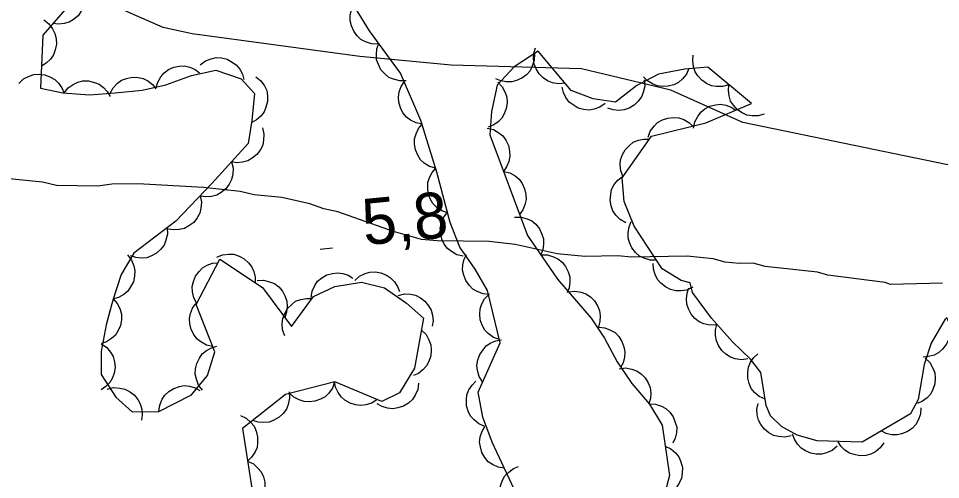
# Model space of a CAD drawing. Extents: x 336540 to 340074, y 5572036 to 5573747.
# Drawn here: x 336901.8 to 336961.8, y 5572738.3 to 5572768.3 of the extents above; entities that cross this region are included whole.
import ezdxf

# ---------------------------------------------------------------- set-up
doc = ezdxf.new("R2010")
doc.units = 0
for name, color, linetype in [('Niveau 2', 7, 'Continuous'), ('Niveau 3', 7, 'Continuous'), ('Niveau 44', 7, 'Continuous')]:
    doc.layers.add(name, color=color, linetype=linetype)

msp = doc.modelspace()

# ---------------------------------------------------------------- linework, layer by layer
at = {"layer": 'Niveau 2'}
for points in [[(337020.9, 5572757.26), (337010.61, 5572756.56), (336996.74, 5572756.35), (336991.8, 5572756.94), (336980.81, 5572757.07), (336970.29, 5572757.56), (336967.02, 5572758.39), (336962.78, 5572758.7), (336948.93, 5572761.55), (336944.25, 5572763.67), (336938.43, 5572765.06), (336929.95, 5572765.3), (336924.01, 5572765.85), (336913.11, 5572767.33), (336911.22, 5572767.74), (336907.75, 5572769.25), (336904.41, 5572771.8), (336903.68, 5572772.78), (336892.75, 5572777.83)], [(336961.9, 5572751.11), (336958.52, 5572751.03), (336958.18, 5572751.14), (336954.45, 5572751.62), (336953.77, 5572751.83), (336950.38, 5572752.2), (336949.59, 5572752.41), (336948.69, 5572752.39), (336947.78, 5572752.48), (336946.99, 5572752.69), (336945.3, 5572752.87), (336941.69, 5572752.79), (336940.79, 5572752.88), (336938.65, 5572752.84), (336936.84, 5572753.02), (336934.12, 5572753.63), (336932.43, 5572753.82), (336929.04, 5572753.86), (336928.03, 5572753.95), (336926.21, 5572754.47), (336922.58, 5572755.74), (336921.67, 5572755.94), (336920.76, 5572756.26), (336918.95, 5572756.67), (336917.14, 5572756.85), (336916.23, 5572757.06), (336913.86, 5572757.34), (336909.57, 5572757.58), (336907.88, 5572757.54), (336906.98, 5572757.41), (336904.28, 5572757.46), (336903.37, 5572757.67), (336896.25, 5572758.4)]]:
    msp.add_lwpolyline(points, dxfattribs=at)
at = {"layer": 'Niveau 3'}
msp.add_line((336921.44, 5572753.33), (336922.24, 5572753.41), dxfattribs=at)
at = {"layer": 'Niveau 44'}
for points in [[(336934.04, 5572737.75), (336932.63, 5572740.76), (336932.02, 5572742.4), (336931.7, 5572744.02), (336933.14, 5572747.23), (336932.31, 5572750.62), (336931.51, 5572752.02), (336930.51, 5572753.46), (336929.9, 5572755.05), (336929.03, 5572758.32), (336927.98, 5572761.68), (336926.66, 5572764.78), (336924.65, 5572767.53), (336922, 5572771.83)], [(336905.75, 5572769.96), (336903.41, 5572767.24), (336903.25, 5572763.8), (336904.7, 5572763.49), (336906.44, 5572763.36), (336908.11, 5572763.49), (336909.86, 5572763.67), (336911.41, 5572764.02), (336913.06, 5572764.61), (336914.65, 5572764.97), (336916.3, 5572764.41), (336917.16, 5572763.44), (336917, 5572761.69), (336916.75, 5572760.19), (336914.4, 5572757.59), (336912.04, 5572755.14), (336909.31, 5572753.05), (336908.5, 5572751.67), (336907.96, 5572750), (336907.53, 5572748.39), (336907.2, 5572746.67), (336907.2, 5572745.17), (336908.15, 5572743.7), (336909.22, 5572742.73), (336910.95, 5572742.76)], [(336906.01, 5572770.27), (336906.12, 5572769.86), (336906.11, 5572769.46), (336906.06, 5572769.13), (336905.9, 5572768.81), (336905.69, 5572768.51), (336905.39, 5572768.27), (336905.12, 5572768.09), (336904.78, 5572767.99), (336904.41, 5572767.95), (336904.06, 5572767.99)], [(336925.19, 5572766.66), (336924.77, 5572766.67), (336924.39, 5572766.81), (336924.09, 5572766.96), (336923.84, 5572767.2), (336923.62, 5572767.5), (336923.47, 5572767.85), (336923.38, 5572768.17), (336923.39, 5572768.52), (336923.47, 5572768.88), (336923.61, 5572769.21)], [(336903.46, 5572768.23), (336903.79, 5572767.98), (336904.03, 5572767.65), (336904.19, 5572767.36), (336904.26, 5572767.02), (336904.28, 5572766.65), (336904.2, 5572766.28), (336904.1, 5572765.97), (336903.89, 5572765.68), (336903.62, 5572765.42), (336903.32, 5572765.23)], [(336927.03, 5572764.28), (336926.61, 5572764.26), (336926.21, 5572764.37), (336925.91, 5572764.49), (336925.64, 5572764.72), (336925.39, 5572764.99), (336925.22, 5572765.34), (336925.11, 5572765.64), (336925.09, 5572765.99), (336925.13, 5572766.36), (336925.26, 5572766.7)], [(336937.35, 5572764.11), (336936.94, 5572764.07), (336936.54, 5572764.15), (336936.23, 5572764.26), (336935.94, 5572764.46), (336935.68, 5572764.72), (336935.49, 5572765.05), (336935.35, 5572765.35), (336935.31, 5572765.7), (336935.33, 5572766.07), (336935.43, 5572766.42)], [(336913.64, 5572765.31), (336913.97, 5572765.57), (336914.35, 5572765.71), (336914.67, 5572765.78), (336915.02, 5572765.76), (336915.38, 5572765.67), (336915.72, 5572765.49), (336915.99, 5572765.3), (336916.21, 5572765.02), (336916.38, 5572764.7), (336916.48, 5572764.35)], [(336962.1, 5572748.81), (336961.17, 5572747.21), (336960.71, 5572745.82), (336960.32, 5572743.54), (336959.82, 5572742.6), (336956.68, 5572740.77), (336953.75, 5572740.86), (336952.46, 5572741.21), (336951.44, 5572741.78), (336950.73, 5572742.47), (336950.43, 5572743.15), (336950.09, 5572745.29), (336949.42, 5572746.16), (336948.26, 5572747.28), (336946.88, 5572748.82), (336945.64, 5572750.5), (336945.5, 5572751.13), (336944.92, 5572751.29), (336943.67, 5572752.04), (336941.86, 5572754.81), (336941.2, 5572756.43), (336941.08, 5572757.95), (336942.99, 5572760.67), (336946.52, 5572761.53), (336949.48, 5572762.8), (336946.64, 5572765.15), (336945.15, 5572765.03), (336943.43, 5572764.71), (336942.03, 5572763.96), (336940.65, 5572762.88), (336939.19, 5572763.09), (336937.75, 5572763.64), (336935.62, 5572766.19), (336934.05, 5572765.18), (336932.95, 5572763.99), (336932.58, 5572762.28), (336932.47, 5572760.75), (336934.91, 5572754.21), (336936.88, 5572751.37), (336939.06, 5572748.82), (336939.92, 5572747.53), (336940.76, 5572745.99), (336941.71, 5572744.57), (336942.85, 5572743.23), (336943.67, 5572741.87), (336944.16, 5572738.6), (336943.68, 5572736.8)], [(336935.37, 5572766.03), (336935.36, 5572765.61), (336935.23, 5572765.23), (336935.09, 5572764.93), (336934.85, 5572764.67), (336934.56, 5572764.44), (336934.21, 5572764.29), (336933.9, 5572764.2), (336933.54, 5572764.2), (336933.18, 5572764.27), (336932.85, 5572764.41)], [(336948.01, 5572764.02), (336947.61, 5572763.9), (336947.2, 5572763.9), (336946.88, 5572763.95), (336946.56, 5572764.1), (336946.25, 5572764.31), (336946, 5572764.6), (336945.82, 5572764.86), (336945.71, 5572765.2), (336945.67, 5572765.57), (336945.7, 5572765.93)], [(336910.76, 5572763.79), (336910.87, 5572764.19), (336911.08, 5572764.54), (336911.29, 5572764.8), (336911.58, 5572765), (336911.91, 5572765.15), (336912.29, 5572765.22), (336912.61, 5572765.24), (336912.96, 5572765.16), (336913.3, 5572765.01), (336913.59, 5572764.8)], [(336901.85, 5572764.1), (336902.15, 5572764.39), (336902.51, 5572764.57), (336902.82, 5572764.68), (336903.17, 5572764.7), (336903.54, 5572764.65), (336903.9, 5572764.51), (336904.18, 5572764.36), (336904.43, 5572764.11), (336904.64, 5572763.81), (336904.78, 5572763.47)], [(336917.26, 5572764.54), (336917.58, 5572764.28), (336917.81, 5572763.94), (336917.96, 5572763.64), (336918.01, 5572763.3), (336918.01, 5572762.93), (336917.91, 5572762.56), (336917.8, 5572762.25), (336917.58, 5572761.98), (336917.3, 5572761.73), (336916.99, 5572761.56)], [(336945.42, 5572765.08), (336945.25, 5572764.7), (336944.99, 5572764.39), (336944.74, 5572764.17), (336944.43, 5572764.02), (336944.07, 5572763.92), (336943.69, 5572763.91), (336943.36, 5572763.94), (336943.04, 5572764.08), (336942.72, 5572764.28), (336942.47, 5572764.53)], [(336904.78, 5572763.48), (336905.04, 5572763.81), (336905.37, 5572764.04), (336905.67, 5572764.19), (336906.01, 5572764.26), (336906.38, 5572764.26), (336906.76, 5572764.17), (336907.06, 5572764.06), (336907.34, 5572763.84), (336907.59, 5572763.57), (336907.77, 5572763.26)], [(336907.77, 5572763.46), (336907.97, 5572763.82), (336908.26, 5572764.11), (336908.52, 5572764.31), (336908.85, 5572764.43), (336909.21, 5572764.5), (336909.6, 5572764.48), (336909.92, 5572764.42), (336910.23, 5572764.26), (336910.53, 5572764.04), (336910.76, 5572763.76)], [(336928.08, 5572761.45), (336927.67, 5572761.53), (336927.31, 5572761.72), (336927.04, 5572761.91), (336926.82, 5572762.19), (336926.65, 5572762.52), (336926.56, 5572762.89), (336926.52, 5572763.21), (336926.58, 5572763.56), (336926.71, 5572763.91), (336926.9, 5572764.21)], [(336932.99, 5572764.18), (336933.28, 5572763.88), (336933.46, 5572763.51), (336933.57, 5572763.2), (336933.59, 5572762.85), (336933.54, 5572762.48), (336933.4, 5572762.13), (336933.25, 5572761.84), (336932.99, 5572761.59), (336932.69, 5572761.38), (336932.36, 5572761.25)], [(336942.51, 5572764.34), (336942.54, 5572763.92), (336942.45, 5572763.52), (336942.33, 5572763.22), (336942.12, 5572762.94), (336941.85, 5572762.68), (336941.52, 5572762.5), (336941.21, 5572762.38), (336940.86, 5572762.35), (336940.49, 5572762.38), (336940.15, 5572762.49)], [(336950.32, 5572762.1), (336949.92, 5572761.99), (336949.52, 5572761.99), (336949.19, 5572762.04), (336948.87, 5572762.18), (336948.57, 5572762.39), (336948.31, 5572762.68), (336948.13, 5572762.95), (336948.03, 5572763.29), (336947.98, 5572763.66), (336948.01, 5572764.02)], [(336939.98, 5572762.79), (336939.63, 5572762.55), (336939.25, 5572762.42), (336938.92, 5572762.36), (336938.57, 5572762.4), (336938.22, 5572762.5), (336937.89, 5572762.7), (336937.62, 5572762.89), (336937.42, 5572763.18), (336937.25, 5572763.51), (336937.17, 5572763.86)], [(336945.72, 5572761.19), (336945.8, 5572761.6), (336945.99, 5572761.96), (336946.18, 5572762.23), (336946.45, 5572762.44), (336946.78, 5572762.62), (336947.15, 5572762.71), (336947.48, 5572762.75), (336947.82, 5572762.69), (336948.17, 5572762.56), (336948.47, 5572762.37)], [(336942.76, 5572760.61), (336942.9, 5572761), (336943.15, 5572761.33), (336943.38, 5572761.56), (336943.69, 5572761.73), (336944.04, 5572761.85), (336944.42, 5572761.88), (336944.75, 5572761.86), (336945.08, 5572761.75), (336945.4, 5572761.57), (336945.67, 5572761.32)], [(336917.68, 5572761.22), (336917.78, 5572760.81), (336917.76, 5572760.41), (336917.7, 5572760.08), (336917.53, 5572759.77), (336917.31, 5572759.48), (336917.01, 5572759.24), (336916.73, 5572759.06), (336916.39, 5572758.98), (336916.02, 5572758.94), (336915.67, 5572758.99)], [(336928.95, 5572758.58), (336928.55, 5572758.7), (336928.21, 5572758.92), (336927.96, 5572759.14), (336927.78, 5572759.44), (336927.63, 5572759.78), (336927.58, 5572760.16), (336927.57, 5572760.49), (336927.67, 5572760.82), (336927.83, 5572761.16), (336928.05, 5572761.44)], [(336932.3, 5572761.2), (336932.71, 5572761.1), (336933.06, 5572760.89), (336933.32, 5572760.69), (336933.52, 5572760.4), (336933.68, 5572760.07), (336933.75, 5572759.69), (336933.78, 5572759.36), (336933.7, 5572759.02), (336933.56, 5572758.68), (336933.35, 5572758.38)], [(336941.13, 5572758.02), (336940.98, 5572758.41), (336940.95, 5572758.81), (336940.97, 5572759.14), (336941.09, 5572759.47), (336941.28, 5572759.79), (336941.55, 5572760.07), (336941.8, 5572760.27), (336942.13, 5572760.4), (336942.49, 5572760.48), (336942.85, 5572760.47)], [(336915.67, 5572758.99), (336915.77, 5572758.59), (336915.75, 5572758.18), (336915.68, 5572757.86), (336915.52, 5572757.54), (336915.3, 5572757.25), (336915, 5572757.01), (336914.72, 5572756.84), (336914.38, 5572756.75), (336914.01, 5572756.72), (336913.66, 5572756.77)], [(336929.73, 5572755.68), (336929.34, 5572755.82), (336929.01, 5572756.06), (336928.77, 5572756.29), (336928.6, 5572756.59), (336928.47, 5572756.94), (336928.43, 5572757.32), (336928.44, 5572757.65), (336928.55, 5572757.98), (336928.72, 5572758.31), (336928.96, 5572758.58)], [(336933.35, 5572758.38), (336933.76, 5572758.29), (336934.11, 5572758.08), (336934.37, 5572757.88), (336934.57, 5572757.59), (336934.73, 5572757.25), (336934.8, 5572756.88), (336934.83, 5572756.55), (336934.75, 5572756.21), (336934.61, 5572755.87), (336934.4, 5572755.57)], [(336941.31, 5572755.04), (336940.95, 5572755.25), (336940.67, 5572755.54), (336940.47, 5572755.81), (336940.36, 5572756.14), (336940.3, 5572756.51), (336940.33, 5572756.89), (336940.39, 5572757.21), (336940.56, 5572757.52), (336940.79, 5572757.81), (336941.07, 5572758.03)], [(336913.63, 5572756.79), (336913.72, 5572756.38), (336913.68, 5572755.98), (336913.61, 5572755.66), (336913.44, 5572755.35), (336913.21, 5572755.06), (336912.9, 5572754.83), (336912.62, 5572754.67), (336912.27, 5572754.59), (336911.9, 5572754.57), (336911.55, 5572754.63)], [(336930.74, 5572752.86), (336930.33, 5572752.95), (336929.98, 5572753.16), (336929.72, 5572753.36), (336929.51, 5572753.64), (336929.35, 5572753.98), (336929.28, 5572754.35), (336929.25, 5572754.68), (336929.32, 5572755.02), (336929.46, 5572755.37), (336929.67, 5572755.66)], [(336934.08, 5572755.41), (336934.5, 5572755.41), (336934.89, 5572755.3), (336935.19, 5572755.16), (336935.46, 5572754.94), (336935.69, 5572754.65), (336935.86, 5572754.3), (336935.96, 5572754), (336935.97, 5572753.64), (336935.92, 5572753.28), (336935.79, 5572752.94)], [(336943.31, 5572752.6), (336942.89, 5572752.6), (336942.5, 5572752.73), (336942.2, 5572752.87), (336941.94, 5572753.11), (336941.71, 5572753.4), (336941.56, 5572753.75), (336941.46, 5572754.06), (336941.46, 5572754.41), (336941.53, 5572754.78), (336941.66, 5572755.11)], [(336911.48, 5572754.71), (336911.5, 5572754.29), (336911.41, 5572753.9), (336911.29, 5572753.59), (336911.07, 5572753.31), (336910.8, 5572753.06), (336910.46, 5572752.88), (336910.16, 5572752.76), (336909.81, 5572752.74), (336909.44, 5572752.77), (336909.1, 5572752.89)], [(336908.91, 5572752.94), (336909.17, 5572752.61), (336909.31, 5572752.23), (336909.39, 5572751.91), (336909.37, 5572751.56), (336909.29, 5572751.2), (336909.11, 5572750.86), (336908.93, 5572750.58), (336908.66, 5572750.36), (336908.33, 5572750.18), (336907.99, 5572750.08)], [(336910.95, 5572742.76), (336913.07, 5572743.85), (336914.1, 5572745.11), (336914.59, 5572746.63), (336913.37, 5572749.71), (336914.92, 5572752.66), (336917.68, 5572750.83), (336919.57, 5572748.28), (336921, 5572750.25), (336922.39, 5572750.89), (336924.12, 5572751.17), (336925.61, 5572750.8), (336927.06, 5572749.81), (336928.15, 5572748.82), (336927.58, 5572745.57), (336926.59, 5572743.98), (336925.45, 5572743.41), (336922.39, 5572744.68), (336919.19, 5572743.86), (336916.38, 5572741.65), (336917.14, 5572736.8)], [(336914.71, 5572752.8), (336915.09, 5572752.96), (336915.5, 5572753), (336915.83, 5572752.99), (336916.16, 5572752.87), (336916.49, 5572752.7), (336916.77, 5572752.43), (336916.98, 5572752.19), (336917.12, 5572751.86), (336917.21, 5572751.5), (336917.21, 5572751.14)], [(336932.45, 5572750.38), (336932.03, 5572750.41), (336931.65, 5572750.56), (336931.36, 5572750.72), (336931.12, 5572750.97), (336930.91, 5572751.27), (336930.77, 5572751.63), (336930.69, 5572751.95), (336930.72, 5572752.3), (336930.8, 5572752.66), (336930.96, 5572752.98)], [(336935.79, 5572752.94), (336936.21, 5572752.95), (336936.6, 5572752.83), (336936.9, 5572752.7), (336937.17, 5572752.47), (336937.4, 5572752.19), (336937.57, 5572751.84), (336937.67, 5572751.53), (336937.68, 5572751.18), (336937.63, 5572750.81), (336937.5, 5572750.48)], [(336913.41, 5572749.78), (336913.21, 5572750.15), (336913.13, 5572750.55), (336913.11, 5572750.88), (336913.19, 5572751.22), (336913.33, 5572751.56), (336913.56, 5572751.86), (336913.79, 5572752.1), (336914.09, 5572752.27), (336914.44, 5572752.4), (336914.8, 5572752.44)], [(336945.67, 5572750.84), (336945.29, 5572750.66), (336944.89, 5572750.61), (336944.56, 5572750.6), (336944.22, 5572750.7), (336943.89, 5572750.86), (336943.6, 5572751.11), (336943.37, 5572751.35), (336943.22, 5572751.67), (336943.12, 5572752.02), (336943.1, 5572752.38)], [(336920.84, 5572750.18), (336920.91, 5572750.59), (336921.09, 5572750.95), (336921.27, 5572751.23), (336921.55, 5572751.45), (336921.87, 5572751.64), (336922.24, 5572751.74), (336922.56, 5572751.79), (336922.91, 5572751.73), (336923.26, 5572751.62), (336923.57, 5572751.43)], [(336923.68, 5572751.28), (336923.99, 5572751.56), (336924.36, 5572751.73), (336924.67, 5572751.83), (336925.02, 5572751.84), (336925.39, 5572751.78), (336925.74, 5572751.63), (336926.02, 5572751.46), (336926.26, 5572751.2), (336926.46, 5572750.89), (336926.59, 5572750.56)], [(336917.34, 5572751.28), (336917.76, 5572751.3), (336918.15, 5572751.2), (336918.46, 5572751.08), (336918.74, 5572750.86), (336918.98, 5572750.58), (336919.15, 5572750.24), (336919.27, 5572749.93), (336919.29, 5572749.58), (336919.25, 5572749.21), (336919.13, 5572748.87)], [(336947.2, 5572748.39), (336946.78, 5572748.37), (336946.39, 5572748.47), (336946.08, 5572748.59), (336945.81, 5572748.81), (336945.57, 5572749.09), (336945.39, 5572749.43), (336945.28, 5572749.74), (336945.26, 5572750.09), (336945.3, 5572750.46), (336945.42, 5572750.8)], [(336926.51, 5572750.31), (336926.91, 5572750.41), (336927.32, 5572750.39), (336927.64, 5572750.33), (336927.96, 5572750.16), (336928.25, 5572749.94), (336928.49, 5572749.64), (336928.66, 5572749.36), (336928.75, 5572749.02), (336928.78, 5572748.65), (336928.73, 5572748.3)], [(336933.09, 5572747.44), (336932.7, 5572747.58), (336932.37, 5572747.83), (336932.14, 5572748.06), (336931.97, 5572748.37), (336931.85, 5572748.72), (336931.83, 5572749.1), (336931.84, 5572749.43), (336931.95, 5572749.76), (336932.13, 5572750.08), (336932.38, 5572750.35)], [(336937.59, 5572750.54), (336938, 5572750.59), (336938.4, 5572750.52), (336938.72, 5572750.41), (336939.01, 5572750.21), (336939.27, 5572749.95), (336939.47, 5572749.63), (336939.6, 5572749.33), (336939.65, 5572748.98), (336939.63, 5572748.61), (336939.54, 5572748.26)], [(336907.98, 5572750.08), (336908.26, 5572749.77), (336908.42, 5572749.4), (336908.52, 5572749.08), (336908.51, 5572748.73), (336908.45, 5572748.36), (336908.29, 5572748.02), (336908.13, 5572747.73), (336907.86, 5572747.5), (336907.55, 5572747.3), (336907.21, 5572747.18)], [(336914.45, 5572746.99), (336914.04, 5572747.08), (336913.68, 5572747.28), (336913.42, 5572747.48), (336913.21, 5572747.77), (336913.05, 5572748.1), (336912.97, 5572748.47), (336912.93, 5572748.8), (336913, 5572749.14), (336913.14, 5572749.49), (336913.34, 5572749.78)], [(336919.14, 5572747.68), (336918.99, 5572748.07), (336918.97, 5572748.48), (336919, 5572748.81), (336919.13, 5572749.14), (336919.32, 5572749.45), (336919.59, 5572749.72), (336919.84, 5572749.93), (336920.17, 5572750.05), (336920.54, 5572750.12), (336920.9, 5572750.11)], [(336949.24, 5572746.18), (336948.83, 5572746.13), (336948.43, 5572746.19), (336948.11, 5572746.29), (336947.82, 5572746.48), (336947.55, 5572746.73), (336947.34, 5572747.06), (336947.2, 5572747.35), (336947.15, 5572747.7), (336947.15, 5572748.07), (336947.24, 5572748.42)], [(336962.15, 5572748.9), (336962.33, 5572748.52), (336962.39, 5572748.12), (336962.4, 5572747.79), (336962.31, 5572747.45), (336962.15, 5572747.11), (336961.91, 5572746.82), (336961.67, 5572746.59), (336961.36, 5572746.43), (336961, 5572746.33), (336960.64, 5572746.3)], [(336928.02, 5572748.05), (336928.32, 5572747.76), (336928.51, 5572747.41), (336928.63, 5572747.1), (336928.66, 5572746.75), (336928.63, 5572746.38), (336928.5, 5572746.02), (336928.36, 5572745.72), (336928.12, 5572745.47), (336927.83, 5572745.24), (336927.5, 5572745.1)], [(336939.53, 5572748.25), (336939.94, 5572748.21), (336940.32, 5572748.05), (336940.61, 5572747.89), (336940.85, 5572747.63), (336941.05, 5572747.32), (336941.18, 5572746.96), (336941.25, 5572746.64), (336941.22, 5572746.29), (336941.13, 5572745.93), (336940.97, 5572745.61)], [(336907.2, 5572747.17), (336907.55, 5572746.94), (336907.8, 5572746.62), (336907.97, 5572746.34), (336908.06, 5572746), (336908.1, 5572745.63), (336908.03, 5572745.26), (336907.94, 5572744.94), (336907.75, 5572744.65), (336907.5, 5572744.38), (336907.2, 5572744.17)], [(336932, 5572744.69), (336931.78, 5572745.04), (336931.67, 5572745.43), (336931.63, 5572745.76), (336931.69, 5572746.11), (336931.81, 5572746.46), (336932.03, 5572746.78), (336932.23, 5572747.03), (336932.53, 5572747.22), (336932.87, 5572747.36), (336933.23, 5572747.42)], [(336913.79, 5572744.15), (336913.53, 5572744.48), (336913.39, 5572744.86), (336913.31, 5572745.18), (336913.33, 5572745.53), (336913.41, 5572745.89), (336913.59, 5572746.23), (336913.77, 5572746.5), (336914.04, 5572746.72), (336914.36, 5572746.9), (336914.71, 5572747)], [(336950.37, 5572743.55), (336949.99, 5572743.73), (336949.69, 5572744), (336949.47, 5572744.25), (336949.33, 5572744.57), (336949.24, 5572744.93), (336949.24, 5572745.31), (336949.28, 5572745.64), (336949.43, 5572745.96), (336949.63, 5572746.27), (336949.9, 5572746.51)], [(336960.78, 5572746.23), (336961.08, 5572745.94), (336961.28, 5572745.58), (336961.4, 5572745.28), (336961.43, 5572744.93), (336961.4, 5572744.56), (336961.28, 5572744.2), (336961.14, 5572743.9), (336960.9, 5572743.64), (336960.6, 5572743.42), (336960.27, 5572743.27)], [(336940.88, 5572745.54), (336941.3, 5572745.59), (336941.7, 5572745.52), (336942.01, 5572745.41), (336942.3, 5572745.21), (336942.56, 5572744.95), (336942.76, 5572744.62), (336942.89, 5572744.33), (336942.94, 5572743.98), (336942.92, 5572743.61), (336942.82, 5572743.26)], [(336932.14, 5572741.79), (336931.75, 5572741.96), (336931.44, 5572742.22), (336931.22, 5572742.46), (336931.07, 5572742.78), (336930.96, 5572743.13), (336930.95, 5572743.51), (336930.98, 5572743.84), (336931.11, 5572744.17), (336931.31, 5572744.48), (336931.56, 5572744.74)], [(336907.59, 5572744.21), (336908, 5572744.31), (336908.4, 5572744.28), (336908.73, 5572744.22), (336909.04, 5572744.06), (336909.33, 5572743.84), (336909.57, 5572743.53), (336909.74, 5572743.26), (336909.83, 5572742.92), (336909.86, 5572742.55), (336909.81, 5572742.19)], [(336910.95, 5572742.76), (336911, 5572743.17), (336911.16, 5572743.55), (336911.34, 5572743.83), (336911.6, 5572744.06), (336911.91, 5572744.26), (336912.28, 5572744.38), (336912.59, 5572744.44), (336912.94, 5572744.4), (336913.3, 5572744.3), (336913.62, 5572744.13)], [(336922.37, 5572744.68), (336922.23, 5572744.28), (336921.99, 5572743.96), (336921.76, 5572743.72), (336921.45, 5572743.55), (336921.1, 5572743.42), (336920.72, 5572743.39), (336920.39, 5572743.4), (336920.06, 5572743.52), (336919.73, 5572743.69), (336919.46, 5572743.93)], [(336925.14, 5572743.54), (336924.79, 5572743.31), (336924.4, 5572743.19), (336924.08, 5572743.14), (336923.73, 5572743.19), (336923.38, 5572743.3), (336923.05, 5572743.5), (336922.8, 5572743.71), (336922.6, 5572744), (336922.44, 5572744.34), (336922.37, 5572744.69)], [(336927.84, 5572744.6), (336927.78, 5572744.19), (336927.61, 5572743.82), (336927.44, 5572743.54), (336927.17, 5572743.31), (336926.86, 5572743.11), (336926.49, 5572743), (336926.17, 5572742.94), (336925.82, 5572742.98), (336925.47, 5572743.08), (336925.15, 5572743.26)], [(336919.41, 5572744.04), (336919.44, 5572743.62), (336919.35, 5572743.22), (336919.24, 5572742.91), (336919.03, 5572742.63), (336918.76, 5572742.38), (336918.42, 5572742.2), (336918.12, 5572742.07), (336917.77, 5572742.04), (336917.4, 5572742.07), (336917.05, 5572742.18)], [(336942.83, 5572743.26), (336943.25, 5572743.24), (336943.63, 5572743.1), (336943.92, 5572742.95), (336944.17, 5572742.71), (336944.39, 5572742.41), (336944.53, 5572742.05), (336944.62, 5572741.74), (336944.61, 5572741.38), (336944.53, 5572741.02), (336944.38, 5572740.69)], [(336952.06, 5572741.18), (336951.65, 5572741.09), (336951.24, 5572741.13), (336950.92, 5572741.2), (336950.62, 5572741.38), (336950.33, 5572741.61), (336950.1, 5572741.92), (336949.94, 5572742.2), (336949.86, 5572742.55), (336949.84, 5572742.92), (336949.91, 5572743.27)], [(336960.5, 5572743), (336960.48, 5572742.58), (336960.33, 5572742.2), (336960.17, 5572741.91), (336959.93, 5572741.66), (336959.62, 5572741.45), (336959.27, 5572741.31), (336958.95, 5572741.23), (336958.6, 5572741.25), (336958.24, 5572741.33), (336957.91, 5572741.49)], [(336916.25, 5572742.5), (336916.63, 5572742.32), (336916.93, 5572742.05), (336917.14, 5572741.8), (336917.28, 5572741.47), (336917.37, 5572741.12), (336917.37, 5572740.73), (336917.33, 5572740.41), (336917.18, 5572740.09), (336916.97, 5572739.78), (336916.71, 5572739.53)], [(336933.42, 5572739.07), (336933.01, 5572739.13), (336932.64, 5572739.31), (336932.37, 5572739.49), (336932.14, 5572739.76), (336931.96, 5572740.08), (336931.86, 5572740.45), (336931.8, 5572740.77), (336931.85, 5572741.12), (336931.97, 5572741.48), (336932.15, 5572741.78)], [(336955.06, 5572740.5), (336954.74, 5572740.23), (336954.37, 5572740.07), (336954.05, 5572739.98), (336953.7, 5572739.98), (336953.34, 5572740.04), (336952.99, 5572740.2), (336952.71, 5572740.37), (336952.48, 5572740.64), (336952.28, 5572740.95), (336952.16, 5572741.29)], [(336958.1, 5572740.73), (336957.86, 5572740.39), (336957.54, 5572740.14), (336957.25, 5572739.98), (336956.91, 5572739.9), (336956.54, 5572739.88), (336956.16, 5572739.95), (336955.85, 5572740.05), (336955.56, 5572740.25), (336955.3, 5572740.51), (336955.11, 5572740.82)], [(336943.87, 5572740.51), (336944.25, 5572740.33), (336944.55, 5572740.06), (336944.76, 5572739.8), (336944.9, 5572739.48), (336944.99, 5572739.12), (336944.98, 5572738.74), (336944.94, 5572738.42), (336944.79, 5572738.1), (336944.58, 5572737.79), (336944.32, 5572737.55)], [(336916.71, 5572739.53), (336917.09, 5572739.36), (336917.39, 5572739.08), (336917.61, 5572738.83), (336917.75, 5572738.51), (336917.84, 5572738.15), (336917.83, 5572737.77), (336917.79, 5572737.44), (336917.65, 5572737.12), (336917.44, 5572736.82), (336917.18, 5572736.57)], [(336933.72, 5572736.24), (336933.43, 5572736.54), (336933.25, 5572736.9), (336933.14, 5572737.21), (336933.12, 5572737.56), (336933.16, 5572737.93), (336933.3, 5572738.29), (336933.45, 5572738.58), (336933.7, 5572738.82), (336934.01, 5572739.04), (336934.34, 5572739.17)]]:
    msp.add_lwpolyline(points, dxfattribs=at)

# ---------------------------------------------------------------- texts
at = {"layer": 'Niveau 3'}
msp.add_text('5,8    ', height=3, rotation=5.5424, dxfattribs=at).set_placement((336924.31, 5572753.57))

doc.saveas('drawing.dxf')
